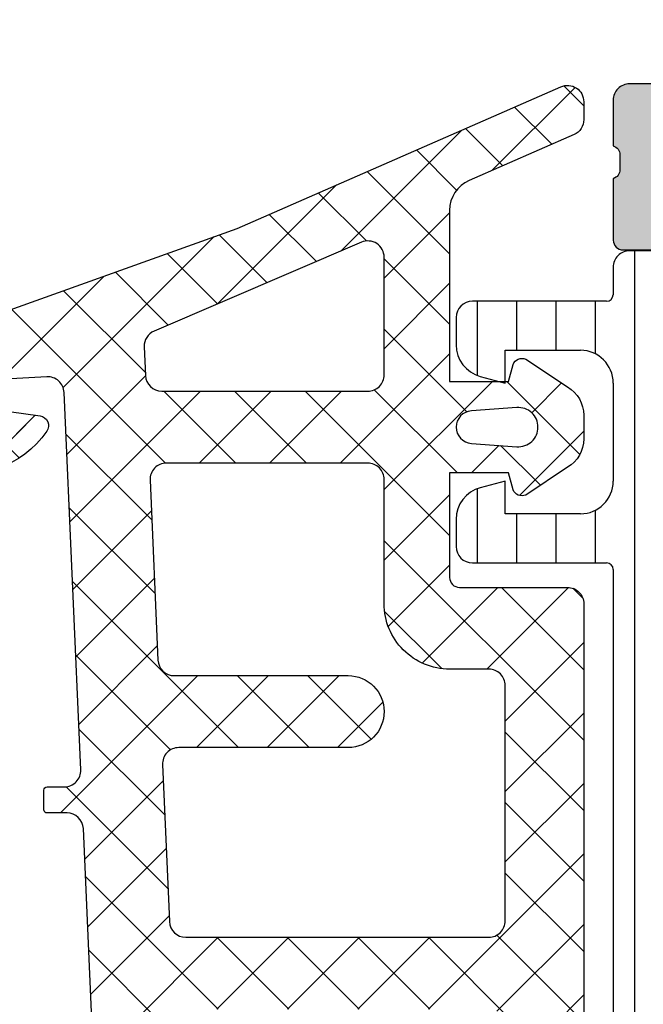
# Model space of a CAD drawing. Header units: millimetres. Extents: x 247761 to 294611, y 172579 to 236863.
# Tile 487 of 596: x 262377 to 262396, y 198244 to 198274. Entities that reach past the tile are written whole.
import ezdxf

# ---------------------------------------------------------------- set-up
doc = ezdxf.new("R2010")
doc.units = ezdxf.units.MM
doc.layers.add('FASÁDA DETAILNÍ', color=4, linetype='Continuous')
doc.layers.add('NOVA', color=240, linetype='Continuous')

# ---------------------------------------------------------------- blocks, each defined once
blk = doc.blocks.new('A$C69D17D4D')
at = {"layer": 'FASÁDA DETAILNÍ'}
h = blk.add_hatch(color=256, dxfattribs=at)
edge = h.paths.add_edge_path()
edge.add_arc((-12294.48939852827, 24911.31804486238), 0.5000674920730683, 90.00773245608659, 179.992267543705)
edge.add_line((-12294.98946601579, 24911.31811234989), (-12294.98946601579, 24907.31811234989))
edge.add_arc((-12294.48939852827, 24907.31817983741), 0.5000674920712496, 180.007732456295, 269.9922675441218)
edge.add_line((-12294.48946601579, 24906.81811234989), (-12293.18941718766, 24906.81811234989))
edge.add_arc((-12293.18945408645, 24907.31814924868), 0.5000369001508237, 270.0042279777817, 359.9957720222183)
edge.add_line((-12292.68941718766, 24907.31811234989), (-12292.68941718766, 24907.81811234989))
edge.add_line((-12292.68941718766, 24907.81811234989), (-12293.68941718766, 24907.81811234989))
edge.add_line((-12293.68941718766, 24907.81811234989), (-12293.68941718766, 24909.31811234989))
edge.add_arc((-12292.68945416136, 24909.31814932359), 0.9999630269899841, 89.99788148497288, 180.0021185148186, ccw=False)
edge.add_line((-12292.68941718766, 24910.31811234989), (-12288.68941718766, 24910.31811234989))
edge.add_arc((-12288.68949405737, 24909.31803548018), 1.000076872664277, 0.004403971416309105, 89.99559602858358, ccw=False)
edge.add_line((-12287.68941718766, 24909.31811234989), (-12287.68941718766, 24907.81811234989))
edge.add_line((-12287.68941718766, 24907.81811234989), (-12288.68941718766, 24907.81811234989))
edge.add_line((-12288.68941718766, 24907.81811234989), (-12288.68941718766, 24907.31811234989))
edge.add_arc((-12288.18947466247, 24907.31805487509), 0.4999425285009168, 179.9934131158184, 270.0065868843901)
edge.add_line((-12288.18941718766, 24906.81811234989), (-12285.38942939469, 24906.81811234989))
edge.add_arc((-12285.38942939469, 24907.31811234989), 0.5, 270, 360)
edge.add_line((-12284.88942939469, 24907.31811234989), (-12284.88942939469, 24907.5181123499))
edge.add_arc((-12285.38942939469, 24907.5181123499), 0.5, 0, 90)
edge.add_line((-12285.38942939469, 24908.0181123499), (-12285.88942939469, 24908.0181123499))
edge.add_arc((-12285.88939429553, 24908.51814744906), 0.5000351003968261, 180.0040217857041, 269.9959782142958, ccw=False)
edge.add_line((-12286.38942939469, 24908.5181123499), (-12286.38942939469, 24909.31811540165))
edge.add_arc((-12285.88941283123, 24909.31809883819), 0.5000165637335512, 90.001897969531, 179.9981020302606, ccw=False)
edge.add_line((-12285.88942939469, 24909.81811540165), (-12254.58943549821, 24909.81811540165))
edge.add_line((-12254.58943549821, 24909.81811540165), (-12248.55097787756, 24909.3857187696))
edge.add_arc((-12248.5894339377, 24908.38649908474), 0.9999594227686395, 0, 87.79599713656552, ccw=False)
edge.add_line((-12247.58947451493, 24908.38649908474), (-12247.58947451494, 24901.71804687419))
edge.add_arc((-12248.08947451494, 24901.71804687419), 0.5, -90, 0, ccw=False)
edge.add_line((-12248.08947451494, 24901.21804687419), (-12248.98947451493, 24901.21804687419))
edge.add_arc((-12248.98947451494, 24900.71804687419), 0.5, 89.99999999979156, 180)
edge.add_line((-12249.48947451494, 24900.71804687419), (-12249.48947451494, 24899.31804534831))
edge.add_arc((-12249.56831096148, 24899.05052475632), 0.278895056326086, -1.1645893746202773, 73.58012358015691, ccw=False)
edge.add_line((-12249.28947351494, 24899.04485634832), (-12249.28947351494, 24898.59126234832))
edge.add_arc((-12249.56834161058, 24898.58560168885), 0.2789255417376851, -73.57540544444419, 1.1628700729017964, ccw=False)
edge.add_line((-12249.48947451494, 24898.31805834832), (-12249.48947451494, 24896.43804734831))
edge.add_arc((-12249.18947451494, 24896.43804734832), 0.2999999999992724, 180.0000000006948, 270)
edge.add_line((-12249.18947451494, 24896.13804734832), (-12248.20950019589, 24896.13804734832))
edge.add_arc((-12248.20950019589, 24896.43804734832), 0.3000000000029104, 270, 359.9999999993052)
edge.add_line((-12247.90950019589, 24896.43804734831), (-12247.90950019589, 24899.19804534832))
edge.add_arc((-12247.78950019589, 24899.19804534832), 0.1199999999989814, 90, 180.000000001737, ccw=False)
edge.add_line((-12247.78950019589, 24899.31804534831), (-12243.48947451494, 24899.31804534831))
edge.add_arc((-12243.48947451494, 24898.81804534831), 0.5, 0, 90, ccw=False)
edge.add_line((-12242.98947451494, 24898.81804534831), (-12242.98947451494, 24898.11804534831))
edge.add_line((-12242.98947451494, 24898.11804534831), (-12244.37096997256, 24895.72522502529))
edge.add_arc((-12244.25135473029, 24895.65616513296), 0.1381197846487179, 149.9999999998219, 270)
edge.add_line((-12244.25135473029, 24895.51804534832), (-12240.48947451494, 24895.51804534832))
edge.add_arc((-12240.48947451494, 24893.51804534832), 2, 0, 90, ccw=False)
edge.add_line((-12238.48947451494, 24893.51804534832), (-12238.48947451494, 24892.9500499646))
edge.add_arc((-12237.98947451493, 24892.9500499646), 0.500000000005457, 180, 214.4790717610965)
edge.add_arc((-12234.2799759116, 24895.4975232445), 4.999999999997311, 214.4790717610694, 264.6507719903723)
edge.add_arc((-12234.72759429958, 24890.6561720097), 0.138119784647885, 262.2975625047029, 389.9999999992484)
edge.add_line((-12234.60797905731, 24890.72523190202), (-12235.98947451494, 24893.11805222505))
edge.add_line((-12235.98947451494, 24893.11805222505), (-12235.98947451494, 24893.81805222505))
edge.add_arc((-12235.48947451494, 24893.81805222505), 0.5, 90, 180, ccw=False)
edge.add_line((-12235.48947451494, 24894.31805222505), (-12231.18944883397, 24894.31805222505))
edge.add_arc((-12231.18944883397, 24894.19805222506), 0.1199999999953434, 0, 90, ccw=False)
edge.add_line((-12231.06944883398, 24894.19805222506), (-12231.06944883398, 24891.43805422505))
edge.add_arc((-12230.76944883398, 24891.43805422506), 0.3000000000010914, 180.0000000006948, 270)
edge.add_line((-12230.76944883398, 24891.13805422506), (-12229.78947451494, 24891.13805422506))
edge.add_arc((-12229.78947451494, 24891.43805422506), 0.3000000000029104, 270, 359.9999999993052)
edge.add_line((-12229.48947451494, 24891.43805422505), (-12229.48947451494, 24893.31806522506))
edge.add_arc((-12229.41060741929, 24893.58560856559), 0.2789255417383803, 178.8371299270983, 253.5754054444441, ccw=False)
edge.add_line((-12229.68947551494, 24893.59126922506), (-12229.68947551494, 24894.04486322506))
edge.add_arc((-12229.41063806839, 24894.05053163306), 0.2788950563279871, 106.41987641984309, 181.1645893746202, ccw=False)
edge.add_line((-12229.48947451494, 24894.31805222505), (-12229.48947451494, 24897.31811071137))
edge.add_line((-12229.48947451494, 24897.31811071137), (-12230.18954688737, 24898.01821360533))
edge.add_line((-12230.18954688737, 24898.01821360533), (-12230.78955299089, 24898.01821360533))
edge.add_line((-12230.78955299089, 24898.01821360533), (-12230.78955299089, 24896.41820750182))
edge.add_arc((-12231.28956244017, 24896.4182169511), 0.5000094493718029, 270.00108278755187, 359.99891721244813, ccw=False)
edge.add_line((-12231.28955299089, 24895.91820750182), (-12231.68498106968, 24895.91820750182))
edge.add_arc((-12231.68498106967, 24896.41820750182), 0.5, 254.9999999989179, 269.9999999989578, ccw=False)
edge.add_line((-12231.81439059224, 24895.93524458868), (-12233.24827734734, 24896.31945338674))
edge.add_arc((-12232.98945830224, 24897.28537921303), 0.9999999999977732, 180, 255.00000000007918, ccw=False)
edge.add_line((-12233.98945830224, 24897.28537921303), (-12233.98945830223, 24903.0182013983))
edge.add_line((-12233.98945830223, 24903.0182013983), (-12230.78955299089, 24903.0182013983))
edge.add_line((-12230.78955299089, 24903.0182013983), (-12230.78955299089, 24902.21821360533))
edge.add_line((-12230.78955299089, 24902.21821360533), (-12230.18954688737, 24902.21821360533))
edge.add_line((-12230.18954688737, 24902.21821360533), (-12229.48956519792, 24903.43064646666))
edge.add_line((-12229.48956519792, 24903.43064646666), (-12229.48956519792, 24904.5182013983))
edge.add_line((-12229.48956519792, 24904.5182013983), (-12244.48947451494, 24904.5182013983))
edge.add_arc((-12244.48947451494, 24905.0182013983), 0.5, 180, 270, ccw=False)
edge.add_line((-12244.98947451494, 24905.0182013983), (-12244.98947451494, 24910.81811234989))
edge.add_arc((-12245.98947451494, 24910.81811234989), 1, 0, 90)
edge.add_line((-12245.98947451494, 24911.81811234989), (-12294.48946601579, 24911.81811234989))
edge = h.paths.add_edge_path(flags=16)
edge.add_line((-12235.58945830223, 24902.21821360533), (-12235.58945830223, 24897.81821360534))
edge.add_arc((-12236.08945830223, 24897.81821360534), 0.5, -90, 0, ccw=False)
edge.add_line((-12236.08945830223, 24897.31821360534), (-12240.48945830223, 24897.31821360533))
edge.add_arc((-12240.48945830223, 24897.81821360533), 0.5, 180, 270, ccw=False)
edge.add_line((-12240.98945830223, 24897.81821360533), (-12240.98945830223, 24902.21821360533))
edge.add_arc((-12240.48945830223, 24902.21821360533), 0.5, 90, 180, ccw=False)
edge.add_line((-12240.48945830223, 24902.71821360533), (-12236.08945830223, 24902.71821360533))
edge.add_arc((-12236.08945830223, 24902.21821360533), 0.5, 0, 90, ccw=False)
h = blk.add_hatch(dxfattribs=at)
h.set_pattern_fill('ANSI37', color=256, scale=0.48, angle=270, style=0)
h.set_pattern_definition([(315, (-12254.48946601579, 24886.81811234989), (1.077630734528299, 1.077630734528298), []), (44.99999999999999, (-12254.48946601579, 24886.81811234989), (-1.077630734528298, 1.077630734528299), [])])
edge = h.paths.add_edge_path(flags=16)
edge.add_line((-12253.82517201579, 24890.2193893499), (-12252.43231801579, 24890.1196453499))
edge.add_arc((-12252.38946052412, 24890.71811226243), 0.599999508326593, 265.9039194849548, 360.0000083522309)
edge.add_arc((-12252.38946052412, 24890.71811243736), 0.5999995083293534, 359.9999916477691, 454.0960805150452)
edge.add_line((-12252.43231801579, 24891.3165793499), (-12253.82517201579, 24891.21683534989))
edge.add_arc((-12253.78945753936, 24890.7181123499), 0.5000001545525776, 94.09606440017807, 265.9039355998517)
edge = h.paths.add_edge_path(flags=16)
edge.add_arc((-12256.98946564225, 24892.31810897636), 0.4999996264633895, 269.9999571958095, 360.0000428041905)
edge.add_line((-12256.48946601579, 24892.31810934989), (-12256.48946601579, 24895.91179434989))
edge.add_arc((-12256.98946634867, 24895.9117943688), 0.5000003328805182, 359.9999978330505, 473.2180266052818)
edge.add_line((-12257.18658201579, 24896.3713003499), (-12263.51768401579, 24893.65542234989))
edge.add_arc((-12263.32056809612, 24893.19591700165), 0.4999998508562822, 113.218081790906, 182.5001106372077)
edge.add_line((-12263.82009201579, 24893.1741063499), (-12263.78176601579, 24892.29629934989))
edge.add_arc((-12263.28224240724, 24892.31810883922), 0.4999994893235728, 182.4999791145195, 270.0000448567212)
edge.add_line((-12263.28224201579, 24891.81810934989), (-12256.98946601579, 24891.81810934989))
edge = h.paths.add_edge_path(flags=16)
edge.add_line((-12262.39762801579, 24866.7641903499), (-12253.50077501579, 24862.61552034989))
edge.add_arc((-12253.28946587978, 24863.06867409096), 0.4999998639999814, 244.9999920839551, 360.0000296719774)
edge.add_line((-12252.78946601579, 24863.0686743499), (-12252.78946601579, 24872.4181093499))
edge.add_arc((-12253.28946564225, 24872.41810972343), 0.4999996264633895, 359.9999571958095, 450.0000428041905)
edge.add_line((-12253.28946601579, 24872.9181093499), (-12262.41338901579, 24872.9181093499))
edge.add_arc((-12262.41338884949, 24872.41810928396), 0.5000000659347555, 90.00001905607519, 182.5000272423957)
edge.add_line((-12262.91291301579, 24872.39629934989), (-12262.68584301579, 24867.1955353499))
edge.add_arc((-12262.18631760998, 24867.2173450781), 0.5000012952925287, 182.4999974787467, 244.9999080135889)
edge = h.paths.add_edge_path(flags=16)
edge.add_arc((-12253.28946564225, 24875.61810897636), 0.4999996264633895, 269.9999571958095, 360.0000428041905)
edge.add_line((-12252.78946601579, 24875.61810934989), (-12252.78946601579, 24882.81810934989))
edge.add_arc((-12253.28946564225, 24882.81810972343), 0.4999996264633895, 359.9999571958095, 450.0000428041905)
edge.add_line((-12253.28946601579, 24883.31810934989), (-12254.48946601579, 24883.31810934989))
edge.add_arc((-12254.48946750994, 24885.31810785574), 1.99999850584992, 179.9999571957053, 270.0000428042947, ccw=False)
edge.add_line((-12256.48946601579, 24885.31810934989), (-12256.48946601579, 24889.11810934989))
edge.add_arc((-12256.98946564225, 24889.11810972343), 0.4999996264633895, 359.9999571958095, 450.0000428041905)
edge.add_line((-12256.98946601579, 24889.61810934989), (-12263.14252701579, 24889.61810934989))
edge.add_arc((-12263.14252684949, 24889.11810928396), 0.5000000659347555, 90.00001905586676, 182.5000272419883)
edge.add_line((-12263.64205101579, 24889.09629934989), (-12263.40191601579, 24883.59629934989))
edge.add_arc((-12262.90239240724, 24883.61810883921), 0.4999994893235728, 182.4999791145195, 270.0000448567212)
edge.add_line((-12262.90239201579, 24883.11810934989), (-12257.58946601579, 24883.11810934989))
edge.add_arc((-12257.58946601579, 24882.01810934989), 1.099999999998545, -90, 90, ccw=False)
edge.add_line((-12257.58946601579, 24880.9181093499), (-12262.76267701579, 24880.9181093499))
edge.add_arc((-12262.76267684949, 24880.41810928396), 0.5000000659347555, 90.00001905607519, 182.5000272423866)
edge.add_line((-12263.26220101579, 24880.39629934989), (-12263.05262801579, 24875.59629934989))
edge.add_arc((-12262.55310440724, 24875.61810883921), 0.49999948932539, 182.4999791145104, 270.0000448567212)
edge.add_line((-12262.55310401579, 24875.11810934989), (-12253.28946601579, 24875.11810934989))
edge = h.paths.add_edge_path()
edge.add_line((-12254.67592301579, 24860.40505634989), (-12263.46378901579, 24864.50290534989))
edge.add_ellipse((-12262.19593152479, 24867.22183071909), major_axis=(-3.000002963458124, 0), ratio=1, start_angle=2.5000588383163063, end_angle=64.99996937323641, ccw=False)
edge.add_line((-12265.19307901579, 24867.09096934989), (-12265.22141301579, 24867.73991934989))
edge.add_ellipse((-12265.72093662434, 24867.71810986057), major_axis=(-0.4999994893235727, 0), ratio=1, start_angle=182.4999791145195, end_angle=270.0000448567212)
edge.add_line((-12265.72093701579, 24868.21810934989), (-12266.68946601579, 24868.21810934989))
edge.add_ellipse((-12266.6894660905, 24868.31810927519), major_axis=(-0.09999992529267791, 0), ratio=1, start_angle=-4.280335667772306e-05, end_angle=90.00004280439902, ccw=False)
edge.add_line((-12266.78946601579, 24868.31810934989), (-12266.78946601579, 24868.9181093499))
edge.add_ellipse((-12266.6894660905, 24868.9181094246), major_axis=(-0.09999992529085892, 0), ratio=1, start_angle=-90.00004280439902, end_angle=4.280335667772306e-05, ccw=False)
edge.add_line((-12266.68946601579, 24869.01810934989), (-12265.78642801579, 24869.01810934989))
edge.add_ellipse((-12265.78642818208, 24869.51810941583), major_axis=(-0.5000000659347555, 0), ratio=1, start_angle=90.00001905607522, end_angle=182.5000272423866)
edge.add_line((-12265.28690401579, 24869.5399193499), (-12265.68074201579, 24878.4402133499))
edge.add_ellipse((-12266.18025329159, 24878.41810924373), major_axis=(-0.5000001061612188, 0), ratio=1, start_angle=182.533769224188, end_angle=270.000082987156)
edge.add_line((-12266.18025401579, 24878.9181093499), (-12266.78946601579, 24878.9181093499))
edge.add_ellipse((-12266.78946609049, 24879.01810927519), major_axis=(-0.09999992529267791, 0), ratio=1, start_angle=-4.280335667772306e-05, end_angle=90.00004280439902, ccw=False)
edge.add_line((-12266.88946601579, 24879.01810934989), (-12266.88946601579, 24879.61810934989))
edge.add_ellipse((-12266.78946609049, 24879.6181094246), major_axis=(-0.0999999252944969, 0), ratio=1, start_angle=-90.00004280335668, end_angle=4.280335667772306e-05, ccw=False)
edge.add_line((-12266.78946601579, 24879.71810934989), (-12266.25990401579, 24879.71810934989))
edge.add_ellipse((-12266.25990371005, 24880.21810984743), major_axis=(-0.5000004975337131, 0), ratio=1, start_angle=89.99996496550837, end_angle=182.5336979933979)
edge.add_line((-12265.76039201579, 24880.24021334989), (-12266.27104801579, 24891.7804383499))
edge.add_ellipse((-12266.77057261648, 24891.75862881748), major_axis=(-0.5000004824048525, 0), ratio=1, start_angle=182.4999790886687, end_angle=273.2170573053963)
edge.add_line((-12266.79863201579, 24892.2578413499), (-12271.93237501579, 24891.96927834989))
edge.add_ellipse((-12271.81681959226, 24891.55886034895), major_axis=(-0.4263754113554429, 0), ratio=1, start_angle=-74.27514552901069, end_angle=69.24102762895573)
edge.add_line((-12271.96794301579, 24891.16016534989), (-12271.73534001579, 24891.1614053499))
edge.add_line((-12271.73534001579, 24891.1614053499), (-12269.85276101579, 24891.45954334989))
edge.add_line((-12269.85276101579, 24891.45954334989), (-12267.00347601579, 24891.05911734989))
edge.add_ellipse((-12267.04522661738, 24890.76203675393), major_axis=(-0.2999999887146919, 0), ratio=1, start_angle=145.4022536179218, end_angle=262.00025595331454, ccw=False)
edge.add_ellipse((-12269.26779770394, 24892.2951501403), major_axis=(-3.00004793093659, 0), ratio=1, start_angle=71.99157541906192, end_angle=145.4023587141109, ccw=False)
edge.add_line((-12270.19528301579, 24889.44207134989), (-12272.45017401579, 24890.0756473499))
edge.add_ellipse((-12272.2892444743, 24890.85085985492), major_axis=(-0.7917403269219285, 0), ratio=1, start_angle=6.798346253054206, end_angle=78.27231020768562, ccw=False)
edge.add_line((-12273.07541801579, 24890.75713734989), (-12273.07663901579, 24891.81534734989))
edge.add_ellipse((-12271.89755279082, 24891.68622310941), major_axis=(-1.18613548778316, 0), ratio=1, start_angle=288.6555764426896, end_angle=353.7503218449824, ccw=False)
edge.add_line((-12272.27697201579, 24892.81003734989), (-12269.03563201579, 24893.90437034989))
edge.add_line((-12269.03563201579, 24893.90437034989), (-12260.98583701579, 24896.79414834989))
edge.add_line((-12260.98583701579, 24896.79414834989), (-12251.08796001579, 24901.12695734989))
edge.add_ellipse((-12250.88968994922, 24900.66794836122), major_axis=(-0.5000002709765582, 0), ratio=1, start_angle=180.0665763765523, end_angle=293.36204948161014, ccw=False)
edge.add_line((-12250.38969001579, 24900.6685293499), (-12250.38905501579, 24900.12182834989))
edge.add_ellipse((-12250.88905512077, 24900.12124807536), major_axis=(-0.5000004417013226, 0), ratio=1, start_angle=113.9208245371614, end_angle=180.0664945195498, ccw=False)
edge.add_line((-12250.68631801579, 24899.66419434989), (-12253.89032101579, 24898.2624383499))
edge.add_ellipse((-12253.48946667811, 24897.34629727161), major_axis=(-0.9999993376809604, 0), ratio=1, start_angle=-66.36838527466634, end_angle=5.281039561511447e-05)
edge.add_line((-12254.48946601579, 24897.34629634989), (-12254.48946601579, 24892.1183543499))
edge.add_line((-12254.48946601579, 24892.1183543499), (-12252.68998701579, 24892.1183453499))
edge.add_line((-12252.68998701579, 24892.1183453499), (-12252.55204501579, 24892.63314634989))
edge.add_ellipse((-12252.2748909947, 24892.51838109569), major_axis=(-0.2999756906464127, 0), ratio=1, start_angle=247.49643330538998, end_angle=337.5062997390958, ccw=False)
edge.add_line((-12252.16007801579, 24892.7955153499), (-12250.88995101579, 24891.94634834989))
edge.add_ellipse((-12251.38967178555, 24891.08048416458), major_axis=(-0.9997207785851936, 0), ratio=1, start_angle=179.9923881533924, end_angle=240.00923930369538, ccw=False)
edge.add_line((-12250.38995101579, 24891.08035134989), (-12250.38998201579, 24890.35599034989))
edge.add_ellipse((-12251.38971984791, 24890.35619840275), major_axis=(-0.9997378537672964, 0), ratio=1, start_angle=119.99132494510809, end_angle=179.9880763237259, ccw=False)
edge.add_line((-12250.88998201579, 24889.4903243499), (-12252.16007801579, 24888.6411573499))
edge.add_ellipse((-12252.27488990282, 24888.91830484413), major_axis=(-0.2999875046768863, 0), ratio=1, start_angle=22.498603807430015, end_angle=112.50240617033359, ccw=False)
edge.add_line((-12252.55204501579, 24888.8035113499), (-12252.69001701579, 24889.31832734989))
edge.add_line((-12252.69001701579, 24889.31832734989), (-12254.48946601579, 24889.31833534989))
edge.add_line((-12254.48946601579, 24889.31833534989), (-12254.48946601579, 24886.1181083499))
edge.add_ellipse((-12254.18946623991, 24886.11810812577), major_axis=(-0.2999997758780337, 0), ratio=1, start_angle=-4.280474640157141e-05, end_angle=90.00004280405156)
edge.add_line((-12254.18946601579, 24885.81810834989), (-12250.88947001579, 24885.81810834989))
edge.add_ellipse((-12250.88946964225, 24885.31810872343), major_axis=(-0.4999996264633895, 0), ratio=1, start_angle=179.9999571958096, end_angle=270.0000428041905, ccw=False)
edge.add_line((-12250.38947001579, 24885.31810834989), (-12250.38947001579, 24858.42048634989))
edge.add_line((-12250.38947001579, 24858.42048634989), (-12251.93986201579, 24857.5253683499))
edge.add_ellipse((-12252.18986210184, 24857.95838090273), major_axis=(-0.4999999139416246, 0), ratio=1, start_angle=6.335059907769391e-05, end_angle=120.0000170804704, ccw=False)
edge.add_line((-12252.68986201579, 24857.95838034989), (-12254.38723301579, 24857.95838034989))
edge.add_line((-12254.38723301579, 24857.95838034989), (-12254.38723301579, 24859.95190234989))
edge.add_ellipse((-12254.88723327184, 24859.95190269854), major_axis=(-0.500000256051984, 0), ratio=1, start_angle=179.9999600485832, end_angle=244.9998714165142)
h = blk.add_hatch(dxfattribs=at)
h.set_pattern_fill('ANSI37', color=256, scale=0.48, angle=270, style=0)
h.set_pattern_definition([(315, (-12254.4894658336, 24886.81811234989), (1.077630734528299, 1.077630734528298), []), (44.99999999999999, (-12254.4894658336, 24886.81811234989), (-1.077630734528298, 1.077630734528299), [])])
edge = h.paths.add_edge_path(flags=16)
edge.add_line((-12253.8251718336, 24890.2193893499), (-12252.4323178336, 24890.1196453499))
edge.add_arc((-12252.38946034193, 24890.71811226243), 0.599999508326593, 265.9039194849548, 360.0000083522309)
edge.add_arc((-12252.38946034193, 24890.71811243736), 0.5999995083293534, 359.9999916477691, 454.0960805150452)
edge.add_line((-12252.4323178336, 24891.3165793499), (-12253.8251718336, 24891.21683534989))
edge.add_arc((-12253.78945735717, 24890.7181123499), 0.5000001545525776, 94.09606440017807, 265.9039355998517)
edge = h.paths.add_edge_path(flags=16)
edge.add_arc((-12256.98946546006, 24892.31810897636), 0.4999996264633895, 269.9999571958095, 360.0000428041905)
edge.add_line((-12256.4894658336, 24892.31810934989), (-12256.4894658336, 24895.91179434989))
edge.add_arc((-12256.98946616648, 24895.9117943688), 0.5000003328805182, 359.9999978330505, 473.2180266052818)
edge.add_line((-12257.1865818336, 24896.3713003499), (-12263.5176838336, 24893.65542234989))
edge.add_arc((-12263.32056791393, 24893.19591700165), 0.4999998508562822, 113.218081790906, 182.5001106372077)
edge.add_line((-12263.8200918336, 24893.1741063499), (-12263.7817658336, 24892.29629934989))
edge.add_arc((-12263.28224222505, 24892.31810883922), 0.4999994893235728, 182.4999791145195, 270.0000448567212)
edge.add_line((-12263.2822418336, 24891.81810934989), (-12256.9894658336, 24891.81810934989))
edge = h.paths.add_edge_path(flags=16)
edge.add_line((-12262.3976278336, 24866.7641903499), (-12253.5007748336, 24862.61552034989))
edge.add_arc((-12253.2894656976, 24863.06867409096), 0.4999998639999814, 244.9999920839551, 360.0000296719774)
edge.add_line((-12252.7894658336, 24863.0686743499), (-12252.7894658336, 24872.4181093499))
edge.add_arc((-12253.28946546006, 24872.41810972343), 0.4999996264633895, 359.9999571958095, 450.0000428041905)
edge.add_line((-12253.2894658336, 24872.9181093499), (-12262.4133888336, 24872.9181093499))
edge.add_arc((-12262.4133886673, 24872.41810928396), 0.5000000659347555, 90.00001905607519, 182.5000272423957)
edge.add_line((-12262.9129128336, 24872.39629934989), (-12262.6858428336, 24867.1955353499))
edge.add_arc((-12262.18631742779, 24867.2173450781), 0.5000012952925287, 182.4999974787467, 244.9999080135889)
edge = h.paths.add_edge_path(flags=16)
edge.add_arc((-12253.28946546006, 24875.61810897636), 0.4999996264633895, 269.9999571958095, 360.0000428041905)
edge.add_line((-12252.7894658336, 24875.61810934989), (-12252.7894658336, 24882.81810934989))
edge.add_arc((-12253.28946546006, 24882.81810972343), 0.4999996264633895, 359.9999571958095, 450.0000428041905)
edge.add_line((-12253.2894658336, 24883.31810934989), (-12254.4894658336, 24883.31810934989))
edge.add_arc((-12254.48946732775, 24885.31810785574), 1.99999850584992, 179.9999571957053, 270.0000428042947, ccw=False)
edge.add_line((-12256.4894658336, 24885.31810934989), (-12256.4894658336, 24889.11810934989))
edge.add_arc((-12256.98946546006, 24889.11810972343), 0.4999996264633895, 359.9999571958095, 450.0000428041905)
edge.add_line((-12256.9894658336, 24889.61810934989), (-12263.1425268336, 24889.61810934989))
edge.add_arc((-12263.1425266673, 24889.11810928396), 0.5000000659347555, 90.00001905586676, 182.5000272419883)
edge.add_line((-12263.6420508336, 24889.09629934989), (-12263.4019158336, 24883.59629934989))
edge.add_arc((-12262.90239222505, 24883.61810883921), 0.4999994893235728, 182.4999791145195, 270.0000448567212)
edge.add_line((-12262.9023918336, 24883.11810934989), (-12257.5894658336, 24883.11810934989))
edge.add_arc((-12257.5894658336, 24882.01810934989), 1.099999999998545, -90, 90, ccw=False)
edge.add_line((-12257.5894658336, 24880.9181093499), (-12262.7626768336, 24880.9181093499))
edge.add_arc((-12262.7626766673, 24880.41810928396), 0.5000000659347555, 90.00001905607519, 182.5000272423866)
edge.add_line((-12263.2622008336, 24880.39629934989), (-12263.0526278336, 24875.59629934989))
edge.add_arc((-12262.55310422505, 24875.61810883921), 0.49999948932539, 182.4999791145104, 270.0000448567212)
edge.add_line((-12262.5531038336, 24875.11810934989), (-12253.2894658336, 24875.11810934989))
edge = h.paths.add_edge_path()
edge.add_line((-12254.6759228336, 24860.40505634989), (-12263.4637888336, 24864.50290534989))
edge.add_ellipse((-12262.1959313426, 24867.22183071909), major_axis=(-3.000002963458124, 0), ratio=1, start_angle=2.5000588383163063, end_angle=64.99996937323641, ccw=False)
edge.add_line((-12265.1930788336, 24867.09096934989), (-12265.2214128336, 24867.73991934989))
edge.add_ellipse((-12265.72093644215, 24867.71810986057), major_axis=(-0.4999994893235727, 0), ratio=1, start_angle=182.4999791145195, end_angle=270.0000448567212)
edge.add_line((-12265.7209368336, 24868.21810934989), (-12266.6894658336, 24868.21810934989))
edge.add_ellipse((-12266.68946590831, 24868.31810927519), major_axis=(-0.09999992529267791, 0), ratio=1, start_angle=-4.280335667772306e-05, end_angle=90.00004280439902, ccw=False)
edge.add_line((-12266.7894658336, 24868.31810934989), (-12266.7894658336, 24868.9181093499))
edge.add_ellipse((-12266.68946590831, 24868.9181094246), major_axis=(-0.09999992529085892, 0), ratio=1, start_angle=-90.00004280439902, end_angle=4.280335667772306e-05, ccw=False)
edge.add_line((-12266.6894658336, 24869.01810934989), (-12265.7864278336, 24869.01810934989))
edge.add_ellipse((-12265.78642799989, 24869.51810941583), major_axis=(-0.5000000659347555, 0), ratio=1, start_angle=90.00001905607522, end_angle=182.5000272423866)
edge.add_line((-12265.2869038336, 24869.5399193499), (-12265.6807418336, 24878.4402133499))
edge.add_ellipse((-12266.1802531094, 24878.41810924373), major_axis=(-0.5000001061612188, 0), ratio=1, start_angle=182.533769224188, end_angle=270.000082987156)
edge.add_line((-12266.1802538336, 24878.9181093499), (-12266.7894658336, 24878.9181093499))
edge.add_ellipse((-12266.7894659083, 24879.01810927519), major_axis=(-0.09999992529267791, 0), ratio=1, start_angle=-4.280335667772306e-05, end_angle=90.00004280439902, ccw=False)
edge.add_line((-12266.8894658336, 24879.01810934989), (-12266.8894658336, 24879.61810934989))
edge.add_ellipse((-12266.7894659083, 24879.6181094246), major_axis=(-0.0999999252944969, 0), ratio=1, start_angle=-90.00004280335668, end_angle=4.280335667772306e-05, ccw=False)
edge.add_line((-12266.7894658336, 24879.71810934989), (-12266.2599038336, 24879.71810934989))
edge.add_ellipse((-12266.25990352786, 24880.21810984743), major_axis=(-0.5000004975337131, 0), ratio=1, start_angle=89.99996496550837, end_angle=182.5336979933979)
edge.add_line((-12265.7603918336, 24880.24021334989), (-12266.2710478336, 24891.7804383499))
edge.add_ellipse((-12266.77057243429, 24891.75862881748), major_axis=(-0.5000004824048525, 0), ratio=1, start_angle=182.4999790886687, end_angle=273.2170573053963)
edge.add_line((-12266.7986318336, 24892.2578413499), (-12271.9323748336, 24891.96927834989))
edge.add_ellipse((-12271.81681941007, 24891.55886034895), major_axis=(-0.4263754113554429, 0), ratio=1, start_angle=-74.27514552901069, end_angle=69.24102762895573)
edge.add_line((-12271.9679428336, 24891.16016534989), (-12271.7353398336, 24891.1614053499))
edge.add_line((-12271.7353398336, 24891.1614053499), (-12269.8527608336, 24891.45954334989))
edge.add_line((-12269.8527608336, 24891.45954334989), (-12267.0034758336, 24891.05911734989))
edge.add_ellipse((-12267.04522643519, 24890.76203675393), major_axis=(-0.2999999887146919, 0), ratio=1, start_angle=145.4022536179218, end_angle=262.00025595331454, ccw=False)
edge.add_ellipse((-12269.26779752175, 24892.2951501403), major_axis=(-3.00004793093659, 0), ratio=1, start_angle=71.99157541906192, end_angle=145.4023587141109, ccw=False)
edge.add_line((-12270.1952828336, 24889.44207134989), (-12272.4501738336, 24890.0756473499))
edge.add_ellipse((-12272.28924429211, 24890.85085985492), major_axis=(-0.7917403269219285, 0), ratio=1, start_angle=6.798346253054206, end_angle=78.27231020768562, ccw=False)
edge.add_line((-12273.0754178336, 24890.75713734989), (-12273.0766388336, 24891.81534734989))
edge.add_ellipse((-12271.89755260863, 24891.68622310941), major_axis=(-1.18613548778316, 0), ratio=1, start_angle=288.6555764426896, end_angle=353.7503218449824, ccw=False)
edge.add_line((-12272.2769718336, 24892.81003734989), (-12269.0356318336, 24893.90437034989))
edge.add_line((-12269.0356318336, 24893.90437034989), (-12260.9858368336, 24896.79414834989))
edge.add_line((-12260.9858368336, 24896.79414834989), (-12251.0879598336, 24901.12695734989))
edge.add_ellipse((-12250.88968976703, 24900.66794836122), major_axis=(-0.5000002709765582, 0), ratio=1, start_angle=180.0665763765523, end_angle=293.36204948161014, ccw=False)
edge.add_line((-12250.3896898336, 24900.6685293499), (-12250.3890548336, 24900.12182834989))
edge.add_ellipse((-12250.88905493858, 24900.12124807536), major_axis=(-0.5000004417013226, 0), ratio=1, start_angle=113.9208245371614, end_angle=180.0664945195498, ccw=False)
edge.add_line((-12250.6863178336, 24899.66419434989), (-12253.8903208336, 24898.2624383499))
edge.add_ellipse((-12253.48946649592, 24897.34629727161), major_axis=(-0.9999993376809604, 0), ratio=1, start_angle=-66.36838527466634, end_angle=5.281039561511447e-05)
edge.add_line((-12254.4894658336, 24897.34629634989), (-12254.4894658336, 24892.1183543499))
edge.add_line((-12254.4894658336, 24892.1183543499), (-12252.6899868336, 24892.1183453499))
edge.add_line((-12252.6899868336, 24892.1183453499), (-12252.5520448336, 24892.63314634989))
edge.add_ellipse((-12252.27489081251, 24892.51838109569), major_axis=(-0.2999756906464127, 0), ratio=1, start_angle=247.49643330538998, end_angle=337.5062997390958, ccw=False)
edge.add_line((-12252.1600778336, 24892.7955153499), (-12250.8899508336, 24891.94634834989))
edge.add_ellipse((-12251.38967160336, 24891.08048416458), major_axis=(-0.9997207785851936, 0), ratio=1, start_angle=179.9923881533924, end_angle=240.00923930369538, ccw=False)
edge.add_line((-12250.3899508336, 24891.08035134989), (-12250.3899818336, 24890.35599034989))
edge.add_ellipse((-12251.38971966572, 24890.35619840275), major_axis=(-0.9997378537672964, 0), ratio=1, start_angle=119.99132494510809, end_angle=179.9880763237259, ccw=False)
edge.add_line((-12250.8899818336, 24889.4903243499), (-12252.1600778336, 24888.6411573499))
edge.add_ellipse((-12252.27488972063, 24888.91830484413), major_axis=(-0.2999875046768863, 0), ratio=1, start_angle=22.498603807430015, end_angle=112.50240617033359, ccw=False)
edge.add_line((-12252.5520448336, 24888.8035113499), (-12252.6900168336, 24889.31832734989))
edge.add_line((-12252.6900168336, 24889.31832734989), (-12254.4894658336, 24889.31833534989))
edge.add_line((-12254.4894658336, 24889.31833534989), (-12254.4894658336, 24886.1181083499))
edge.add_ellipse((-12254.18946605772, 24886.11810812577), major_axis=(-0.2999997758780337, 0), ratio=1, start_angle=-4.280474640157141e-05, end_angle=90.00004280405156)
edge.add_line((-12254.1894658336, 24885.81810834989), (-12250.8894698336, 24885.81810834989))
edge.add_ellipse((-12250.88946946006, 24885.31810872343), major_axis=(-0.4999996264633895, 0), ratio=1, start_angle=179.9999571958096, end_angle=270.0000428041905, ccw=False)
edge.add_line((-12250.3894698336, 24885.31810834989), (-12250.3894698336, 24858.42048634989))
edge.add_line((-12250.3894698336, 24858.42048634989), (-12251.9398618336, 24857.5253683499))
edge.add_ellipse((-12252.18986191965, 24857.95838090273), major_axis=(-0.4999999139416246, 0), ratio=1, start_angle=6.335059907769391e-05, end_angle=120.0000170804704, ccw=False)
edge.add_line((-12252.6898618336, 24857.95838034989), (-12254.3872328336, 24857.95838034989))
edge.add_line((-12254.3872328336, 24857.95838034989), (-12254.3872328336, 24859.95190234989))
edge.add_ellipse((-12254.88723308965, 24859.95190269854), major_axis=(-0.500000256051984, 0), ratio=1, start_angle=179.9999600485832, end_angle=244.9998714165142)
h = blk.add_hatch(dxfattribs=at)
h.set_pattern_fill('LINIE', color=256, scale=1.2, angle=90, style=0)
h.set_pattern_definition([(90, (19.28296211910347, -0.6246130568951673), (-1.2, 7.347638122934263e-17), [])])
edge = h.paths.add_edge_path()
edge.add_arc((-12248.18027634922, 24896.40802904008), 0.2999999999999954, -89.99792470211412, 0.0020752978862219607, ccw=False)
edge.add_line((-12248.18026548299, 24896.10802904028), (-12248.9905968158, 24896.10800041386))
edge.add_arc((-12248.99058138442, 24895.608003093), 0.4999973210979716, 90.00176831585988, 180.0023822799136)
edge.add_line((-12249.49057870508, 24895.60798230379), (-12249.49189925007, 24894.76691005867))
edge.add_arc((-12249.69189925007, 24894.76691005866), 0.1999999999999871, -89.99999999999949, 5.115907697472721e-13, ccw=False)
edge.add_line((-12249.69189925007, 24894.56691005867), (-12253.79189925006, 24894.56691005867))
edge.add_arc((-12253.79189925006, 24894.06691005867), 0.5000000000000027, 89.99999999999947, 179.9999999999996)
edge.add_line((-12254.29189925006, 24894.06691005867), (-12254.29189925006, 24893.23616083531))
edge.add_arc((-12253.29189925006, 24893.23616083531), 0.9999999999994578, 180.0000000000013, 254.9999999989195)
edge.add_line((-12253.55071829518, 24892.27023500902), (-12252.79189925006, 24892.06691005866))
edge.add_line((-12252.79189925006, 24892.06691005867), (-12252.79189925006, 24893.06691005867))
edge.add_line((-12252.79189925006, 24893.06691005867), (-12250.49189925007, 24893.06691005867))
edge.add_arc((-12250.49360849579, 24892.06278357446), 1.004127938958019, 0.23408772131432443, 89.90246998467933, ccw=False)
edge.add_line((-12249.48948893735, 24892.06688602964), (-12249.48948893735, 24889.06700767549))
edge.add_arc((-12250.49360828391, 24889.07103603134), 1.004127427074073, 270.09751797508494, 359.7701403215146, ccw=False)
edge.add_line((-12250.49189925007, 24888.06691005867), (-12252.79189925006, 24888.06691005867))
edge.add_line((-12252.79189925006, 24888.06691005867), (-12252.79189925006, 24889.06691005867))
edge.add_line((-12252.79189925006, 24889.06691005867), (-12253.55071829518, 24888.86358510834))
edge.add_arc((-12253.29189925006, 24887.89765928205), 1.000000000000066, 105.0000000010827, 179.9999999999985)
edge.add_line((-12254.29189925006, 24887.89765928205), (-12254.29189925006, 24887.06691005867))
edge.add_arc((-12253.79189925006, 24887.06691005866), 0.4999999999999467, 180, 270)
edge.add_line((-12253.79189925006, 24886.56691005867), (-12249.69189925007, 24886.56691005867))
edge.add_arc((-12249.69362780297, 24886.36273696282), 0.2041804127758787, 1.1558689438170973, 89.51493893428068, ccw=False)
edge.add_line((-12249.48948893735, 24886.36685576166), (-12249.48946601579, 24860.52548895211))
edge.add_arc((-12248.98946869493, 24860.52550438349), 0.4999973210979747, 180.0017683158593, 270.002382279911)
edge.add_line((-12248.98944790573, 24860.02550706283), (-12248.17911657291, 24860.02553568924))
edge.add_arc((-12248.17910570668, 24859.72553568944), 0.299999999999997, 0.0020752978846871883, 90.00207529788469, ccw=False)
edge.add_line((-12247.87910570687, 24859.72554655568), (-12247.87935072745, 24857.32554816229))
edge.add_arc((-12247.37935475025, 24857.32556363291), 0.499995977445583, 180.0017728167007, 270.0023777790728)
edge.add_line((-12247.37933400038, 24856.8255676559), (-12243.90279250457, 24856.82569430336))
edge.add_arc((-12244.04513900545, 24857.81550722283), 0.99999607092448, 278.1836833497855, 392.7290913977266)
edge.add_line((-12243.20390593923, 24858.35617261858), (-12244.52245836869, 24860.63978170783))
edge.add_arc((-12244.08945470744, 24860.88979736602), 0.5000000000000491, 180.0021352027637, 210.0020718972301, ccw=False)
edge.add_line((-12244.58945470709, 24860.88977873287), (-12244.59054101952, 24895.24404748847))
edge.add_arc((-12244.09054101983, 24895.24406507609), 0.5000000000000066, 150.0020786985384, 180.0020153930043, ccw=False)
edge.add_line((-12244.52356279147, 24895.49404936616), (-12243.20517579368, 24897.77775396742))
edge.add_arc((-12244.04644802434, 24898.31835842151), 0.9999960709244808, 327.2750591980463, 441.8204672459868)
edge.add_line((-12243.90417322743, 24899.30818165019), (-12247.38071472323, 24899.30805500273))
edge.add_arc((-12247.38069925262, 24898.80805902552), 0.4999959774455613, 90.0017728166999, 180.0023777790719)
edge.add_line((-12247.88069522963, 24898.80803827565), (-12247.88027634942, 24896.40803990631))
edge = h.paths.add_edge_path(flags=16)
edge.add_line((-12247.69000074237, 24872.21691630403), (-12246.39000663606, 24872.21691630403))
edge.add_arc((-12246.3900029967, 24871.71691994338), 0.4999963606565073, -0.00041704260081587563, 90.0004170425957, ccw=False)
edge.add_line((-12245.89000663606, 24871.71691630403), (-12245.89000663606, 24862.86692240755))
edge.add_arc((-12246.3900029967, 24862.86691876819), 0.4999963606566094, -90.00041704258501, 0.0004170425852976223, ccw=False)
edge.add_line((-12246.39000663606, 24862.36692240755), (-12247.69000074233, 24862.36692240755))
edge.add_arc((-12247.69001731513, 24862.86692240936), 0.5000000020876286, 180.0000002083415, 270.0018991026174, ccw=False)
edge.add_line((-12248.19001731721, 24862.86692240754), (-12248.19001731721, 24871.71691630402))
edge.add_arc((-12247.69001731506, 24871.71691630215), 0.5000000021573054, 89.99810091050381, 179.9999997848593, ccw=False)
edge = h.paths.add_edge_path(flags=16)
edge.add_arc((-12247.6900173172, 24882.41692240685), 0.4999999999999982, 89.99999999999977, 180.000000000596, ccw=False)
edge.add_line((-12247.6900173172, 24882.91692240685), (-12246.39000663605, 24882.91692240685))
edge.add_arc((-12246.39000663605, 24882.41692240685), 0.4999999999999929, -5.965148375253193e-10, 89.99999999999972, ccw=False)
edge.add_line((-12245.89000663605, 24882.41692240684), (-12245.89000663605, 24873.71691630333))
edge.add_arc((-12246.39000663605, 24873.71691630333), 0.5000000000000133, 270.0000000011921, 359.99999999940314, ccw=False)
edge.add_line((-12246.39000663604, 24873.21691630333), (-12247.69001731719, 24873.21691630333))
edge.add_arc((-12247.6900173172, 24873.71691630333), 0.5000000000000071, 180.0000000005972, 270.0000000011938, ccw=False)
edge.add_line((-12248.1900173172, 24873.71691630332), (-12248.1900173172, 24882.41692240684))
edge = h.paths.add_edge_path(flags=16)
edge.add_arc((-12246.3900029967, 24884.41691876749), 0.4999963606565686, -90.00041704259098, 0.0004170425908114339, ccw=False)
edge.add_line((-12246.39000663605, 24883.91692240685), (-12247.69000074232, 24883.91692240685))
edge.add_arc((-12247.69001731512, 24884.41692240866), 0.5000000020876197, 180.0000002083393, 270.0018991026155, ccw=False)
edge.add_line((-12248.1900173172, 24884.41692240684), (-12248.1900173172, 24893.26693156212))
edge.add_arc((-12247.69003257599, 24893.26693156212), 0.4999847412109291, 89.99999999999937, 180.0000000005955, ccw=False)
edge.add_line((-12247.69003257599, 24893.76691630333), (-12246.39002189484, 24893.76691630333))
edge.add_arc((-12246.39002189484, 24893.26690104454), 0.5000152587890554, -5.949232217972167e-10, 90.00000000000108, ccw=False)
edge.add_line((-12245.89000663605, 24893.26690104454), (-12245.89000663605, 24884.41692240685))
for p, q in [((-12248.18026548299, 24896.10802904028), (-12248.9905968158, 24896.10800041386)), ((-12249.49057870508, 24895.60798230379), (-12249.49189925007, 24894.76691005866)), ((-12249.69189925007, 24894.56691005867), (-12253.79189925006, 24894.56691005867)), ((-12254.29189925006, 24894.06691005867), (-12254.29189925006, 24893.23616083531)), ((-12252.79189925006, 24892.06691005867), (-12252.79189925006, 24893.06691005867)), ((-12252.79189925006, 24893.06691005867), (-12250.49189925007, 24893.06691005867)), ((-12253.55071829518, 24892.27023500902), (-12252.79189925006, 24892.06691005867)), ((-12249.48948893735, 24892.06688602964), (-12249.48948893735, 24889.0670076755)), ((-12252.79189925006, 24889.06691005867), (-12253.55071829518, 24888.86358510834)), ((-12252.79189925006, 24888.06691005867), (-12252.79189925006, 24889.06691005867)), ((-12250.49189925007, 24888.06691005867), (-12252.79189925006, 24888.06691005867)), ((-12254.29189925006, 24887.89765928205), (-12254.29189925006, 24887.06691005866)), ((-12253.79189925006, 24886.56691005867), (-12249.69189925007, 24886.56691005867)), ((-12249.48948893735, 24886.36685576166), (-12249.48946601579, 24860.52548895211))]:
    blk.add_line(p, q, dxfattribs=at)
blk.add_lwpolyline([(-12248.08947451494, 24901.21804687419), (-12248.98947451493, 24901.21804687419, 0.4142135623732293), (-12249.48947451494, 24900.71804687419), (-12249.48947451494, 24899.31804534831, -0.3382124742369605), (-12249.28947351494, 24899.04485634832), (-12249.28947351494, 24898.59126234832, -0.33818117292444), (-12249.48947451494, 24898.31805834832), (-12249.48947451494, 24896.43804734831, 0.414213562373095), (-12249.18947451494, 24896.13804734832), (-12248.20950019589, 24896.13804734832, 0.414213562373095)], format="xyb", dxfattribs=at)
at = {"layer": 'FASÁDA DETAILNÍ', "extrusion": (0, 0, -1)}
for points in [[(12265.28690401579, 24869.5399193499), (12265.68074201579, 24878.4402133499), (12265.68074201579, 24878.4402133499, -0.40132), (12266.18025401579, 24878.9181093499), (12266.78946601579, 24878.9181093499), (12266.78946601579, 24878.9181093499, 0.414214), (12266.88946601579, 24879.01810934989), (12266.88946601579, 24879.61810934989), (12266.88946601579, 24879.61810934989, 0.414214), (12266.78946601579, 24879.71810934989), (12266.25990401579, 24879.71810934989), (12266.25990401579, 24879.71810934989, -0.427226), (12265.76039201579, 24880.24021334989), (12266.27104801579, 24891.7804383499), (12266.27104801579, 24891.7804383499, -0.417884), (12266.79863201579, 24892.2578413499), (12271.93237501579, 24891.96927834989)], [(12269.85276101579, 24891.45954334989), (12267.00347601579, 24891.05911734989), (12267.00347601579, 24891.05911734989, 0.557725), (12266.79827901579, 24890.5916933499, 0.331739), (12270.19528301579, 24889.44207134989)], [(12269.03563201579, 24893.90437034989), (12260.98583701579, 24896.79414834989), (12251.08796001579, 24901.12695734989), (12251.08796001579, 24901.12695734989, 0.538982), (12250.38969001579, 24900.6685293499), (12250.38905501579, 24900.12182834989), (12250.38905501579, 24900.12182834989, 0.296905), (12250.68631801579, 24899.66419434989), (12253.89032101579, 24898.2624383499), (12253.89032101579, 24898.2624383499, -0.297963), (12254.48946601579, 24897.34629634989), (12254.48946601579, 24892.1183543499), (12252.68998701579, 24892.1183453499), (12252.55204501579, 24892.63314634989), (12252.55204501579, 24892.63314634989, 0.414264), (12252.16007801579, 24892.7955153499), (12250.88995101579, 24891.94634834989), (12250.88995101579, 24891.94634834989, 0.268028), (12250.38995101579, 24891.08035134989), (12250.38998201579, 24890.35599034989), (12250.38998201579, 24890.35599034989, 0.267934), (12250.88998201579, 24889.4903243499), (12252.16007801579, 24888.6411573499), (12252.16007801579, 24888.6411573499, 0.414233), (12252.55204501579, 24888.8035113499), (12252.69001701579, 24889.31832734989), (12254.48946601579, 24889.31833534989), (12254.48946601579, 24886.1181083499), (12254.48946601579, 24886.1181083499, -0.414214), (12254.18946601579, 24885.81810834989), (12250.88947001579, 24885.81810834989), (12250.88947001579, 24885.81810834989, 0.414214), (12250.38947001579, 24885.31810834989), (12250.38947001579, 24858.42048634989)], [(12265.2869038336, 24869.5399193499), (12265.6807418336, 24878.4402133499), (12265.6807418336, 24878.4402133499, -0.40132), (12266.1802538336, 24878.9181093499), (12266.7894658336, 24878.9181093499), (12266.7894658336, 24878.9181093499, 0.414214), (12266.8894658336, 24879.01810934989), (12266.8894658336, 24879.61810934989), (12266.8894658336, 24879.61810934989, 0.414214), (12266.7894658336, 24879.71810934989), (12266.2599038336, 24879.71810934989), (12266.2599038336, 24879.71810934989, -0.427226), (12265.7603918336, 24880.24021334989), (12266.2710478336, 24891.7804383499), (12266.2710478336, 24891.7804383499, -0.417884), (12266.7986318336, 24892.2578413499), (12271.9323748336, 24891.96927834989)], [(12269.8527608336, 24891.45954334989), (12267.0034758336, 24891.05911734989), (12267.0034758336, 24891.05911734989, 0.557725), (12266.7982788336, 24890.5916933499, 0.331739), (12270.1952828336, 24889.44207134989)], [(12269.0356318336, 24893.90437034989), (12260.9858368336, 24896.79414834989), (12251.0879598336, 24901.12695734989), (12251.0879598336, 24901.12695734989, 0.538982), (12250.3896898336, 24900.6685293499), (12250.3890548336, 24900.12182834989), (12250.3890548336, 24900.12182834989, 0.296905), (12250.6863178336, 24899.66419434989), (12253.8903208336, 24898.2624383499), (12253.8903208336, 24898.2624383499, -0.297963), (12254.4894658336, 24897.34629634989), (12254.4894658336, 24892.1183543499), (12252.6899868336, 24892.1183453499), (12252.5520448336, 24892.63314634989), (12252.5520448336, 24892.63314634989, 0.414264), (12252.1600778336, 24892.7955153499), (12250.8899508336, 24891.94634834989), (12250.8899508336, 24891.94634834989, 0.268028), (12250.3899508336, 24891.08035134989), (12250.3899818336, 24890.35599034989), (12250.3899818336, 24890.35599034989, 0.267934), (12250.8899818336, 24889.4903243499), (12252.1600778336, 24888.6411573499), (12252.1600778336, 24888.6411573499, 0.414233), (12252.5520448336, 24888.8035113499), (12252.6900168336, 24889.31832734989), (12254.4894658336, 24889.31833534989), (12254.4894658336, 24886.1181083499), (12254.4894658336, 24886.1181083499, -0.414214), (12254.1894658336, 24885.81810834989), (12250.8894698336, 24885.81810834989), (12250.8894698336, 24885.81810834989, 0.414214), (12250.3894698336, 24885.31810834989), (12250.3894698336, 24858.42048634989)]]:
    blk.add_lwpolyline(points, format="xyb", dxfattribs=at)
at = {"layer": 'FASÁDA DETAILNÍ'}
for points in [[(-12256.98946601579, 24891.81810934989, 0.414214), (-12256.48946601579, 24892.31810934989), (-12256.48946601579, 24895.91179434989), (-12256.48946601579, 24895.91179434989, 0.538546), (-12257.18658201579, 24896.3713003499), (-12263.51768401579, 24893.65542234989), (-12263.51768401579, 24893.65542234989, 0.311858), (-12263.82009201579, 24893.1741063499), (-12263.78176601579, 24892.29629934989), (-12263.78176601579, 24892.29629934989, 0.401491), (-12263.28224201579, 24891.81810934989), (-12256.98946601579, 24891.81810934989)], [(-12256.9894658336, 24891.81810934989, 0.414214), (-12256.4894658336, 24892.31810934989), (-12256.4894658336, 24895.91179434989), (-12256.4894658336, 24895.91179434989, 0.538546), (-12257.1865818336, 24896.3713003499), (-12263.5176838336, 24893.65542234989), (-12263.5176838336, 24893.65542234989, 0.311858), (-12263.8200918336, 24893.1741063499), (-12263.7817658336, 24892.29629934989), (-12263.7817658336, 24892.29629934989, 0.401491), (-12263.2822418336, 24891.81810934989), (-12256.9894658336, 24891.81810934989)], [(-12253.82517201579, 24890.2193893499), (-12252.43231801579, 24890.1196453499), (-12252.43231801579, 24890.1196453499, 0.435311), (-12251.78946101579, 24890.7181123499, 0.435311), (-12252.43231801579, 24891.3165793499), (-12253.82517201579, 24891.21683534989), (-12253.82517201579, 24891.21683534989, 0.930949), (-12253.82517201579, 24890.2193893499)], [(-12253.8251718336, 24890.2193893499), (-12252.4323178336, 24890.1196453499), (-12252.4323178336, 24890.1196453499, 0.435311), (-12251.7894608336, 24890.7181123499, 0.435311), (-12252.4323178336, 24891.3165793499), (-12253.8251718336, 24891.21683534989), (-12253.8251718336, 24891.21683534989, 0.930949), (-12253.8251718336, 24890.2193893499)], [(-12253.28946601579, 24875.11810934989, 0.414214), (-12252.78946601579, 24875.61810934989), (-12252.78946601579, 24882.81810934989), (-12252.78946601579, 24882.81810934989, 0.414214), (-12253.28946601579, 24883.31810934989), (-12254.48946601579, 24883.31810934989), (-12254.48946601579, 24883.31810934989, -0.414214), (-12256.48946601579, 24885.31810934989), (-12256.48946601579, 24889.11810934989), (-12256.48946601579, 24889.11810934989, 0.414214), (-12256.98946601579, 24889.61810934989), (-12263.14252701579, 24889.61810934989), (-12263.14252701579, 24889.61810934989, 0.427052), (-12263.64205101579, 24889.09629934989), (-12263.40191601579, 24883.59629934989), (-12263.40191601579, 24883.59629934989, 0.401491), (-12262.90239201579, 24883.11810934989), (-12257.58946601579, 24883.11810934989), (-12257.58946601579, 24883.11810934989, -1), (-12257.58946601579, 24880.9181093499), (-12262.76267701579, 24880.9181093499), (-12262.76267701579, 24880.9181093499, 0.427052), (-12263.26220101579, 24880.39629934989), (-12263.05262801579, 24875.59629934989), (-12263.05262801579, 24875.59629934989, 0.401491), (-12262.55310401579, 24875.11810934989), (-12253.28946601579, 24875.11810934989)], [(-12253.2894658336, 24875.11810934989, 0.414214), (-12252.7894658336, 24875.61810934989), (-12252.7894658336, 24882.81810934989), (-12252.7894658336, 24882.81810934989, 0.414214), (-12253.2894658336, 24883.31810934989), (-12254.4894658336, 24883.31810934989), (-12254.4894658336, 24883.31810934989, -0.414214), (-12256.4894658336, 24885.31810934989), (-12256.4894658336, 24889.11810934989), (-12256.4894658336, 24889.11810934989, 0.414214), (-12256.9894658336, 24889.61810934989), (-12263.1425268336, 24889.61810934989), (-12263.1425268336, 24889.61810934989, 0.427052), (-12263.6420508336, 24889.09629934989), (-12263.4019158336, 24883.59629934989), (-12263.4019158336, 24883.59629934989, 0.401491), (-12262.9023918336, 24883.11810934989), (-12257.5894658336, 24883.11810934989), (-12257.5894658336, 24883.11810934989, -1), (-12257.5894658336, 24880.9181093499), (-12262.7626768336, 24880.9181093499), (-12262.7626768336, 24880.9181093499, 0.427052), (-12263.2622008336, 24880.39629934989), (-12263.0526278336, 24875.59629934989), (-12263.0526278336, 24875.59629934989, 0.401491), (-12262.5531038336, 24875.11810934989), (-12253.2894658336, 24875.11810934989)]]:
    blk.add_lwpolyline(points, format="xyb", close=True, dxfattribs=at)
for centre, radius, start, end in [((-12248.99058138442, 24895.608003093), 0.4999973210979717, 90.00176831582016, 180.0023822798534), ((-12249.69189925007, 24894.76691005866), 0.1999999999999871, 270, 0), ((-12253.79189925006, 24894.06691005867), 0.500000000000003, 90, 180), ((-12253.29189925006, 24893.23616083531), 0.9999999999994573, 180, 254.9999999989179), ((-12250.49360849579, 24892.06278357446), 1.004127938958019, 0.2340877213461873, 89.90246998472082), ((-12250.49360828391, 24889.07103603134), 1.004127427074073, 270.097517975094, 359.7701403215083), ((-12253.29189925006, 24887.89765928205), 1.000000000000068, 105.0000000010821, 180), ((-12253.79189925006, 24887.06691005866), 0.4999999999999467, 180, 270), ((-12249.69362780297, 24886.36273696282), 0.2041804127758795, 1.155868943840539, 89.5149389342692)]:
    blk.add_arc(centre, radius, start, end, dxfattribs=at)

msp = doc.modelspace()

# ---------------------------------------------------------------- block references
at = {"layer": 'NOVA', "ltscale": 300}
msp.add_blockref('A$C69D17D4D', (274644.5174331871, 173371.2585875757), dxfattribs=at)

doc.saveas('drawing.dxf')
